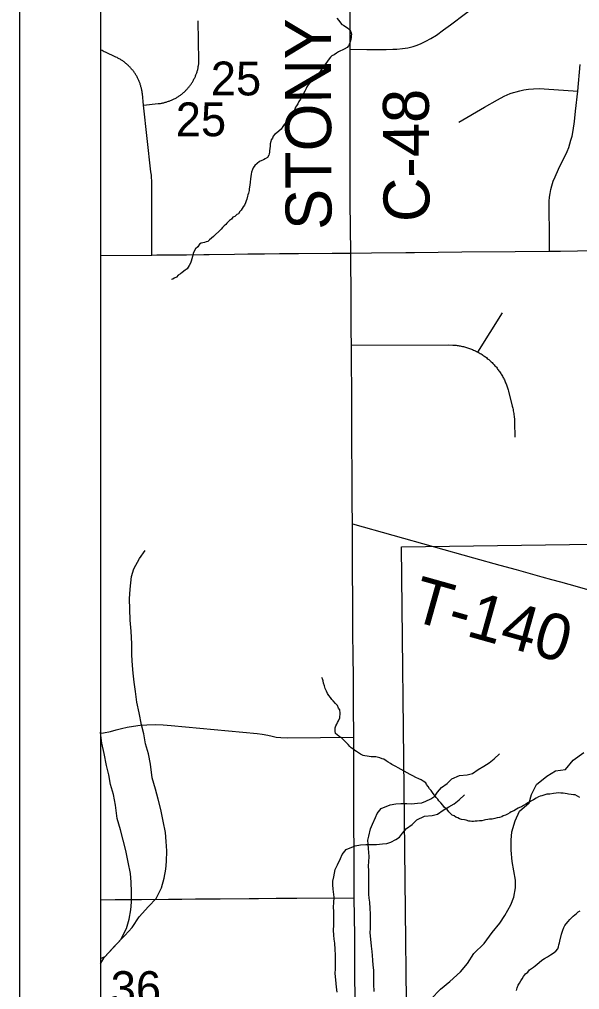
# Model space of a CAD drawing. Extents: x -21.1 to 50.3, y 0 to 22.1.
# Drawn here: x 2 to 2.692, y 19.37 to 20.57 of the extents above; entities that cross this region are included whole.
import ezdxf

# ---------------------------------------------------------------- set-up
doc = ezdxf.new("R2010")
doc.units = 0
for name, color, linetype in [('GM_X_County', 7, 'Continuous'), ('GM_X_County_Road', 7, 'Continuous'), ('GM_X_County_Road_Text', 7, 'Continuous'), ('GM_X_Minor_River', 7, 'Continuous'), ('GM_X_Section', 7, 'Continuous'), ('GM_X_Section_Text', 7, 'Continuous'), ('GM_X_State_Route', 7, 'Continuous'), ('GM_X_Township_Road', 7, 'Continuous'), ('GM_X_Township_Road_Text', 7, 'Continuous'), ('SH_Cut_Line', 7, 'Continuous'), ('SH_Data', 7, 'Continuous')]:
    doc.layers.add(name, color=color, linetype=linetype)

msp = doc.modelspace()

# ---------------------------------------------------------------- linework, layer by layer
at = {"layer": 'GM_X_County'}
msp.add_lwpolyline([(8.9, 14.7464), (8.9, 20.9), (2.1, 20.9), (2.1, 14.1), (8.8932, 14.1)], dxfattribs=at)
at = {"layer": 'GM_X_County_Road'}
msp.add_lwpolyline([(2.4094, 20.2814), (2.4089, 20.3444), (2.4086, 20.5333), (2.4084, 20.714), (2.4086, 20.746), (2.4083, 20.9)], dxfattribs=at)
at = {"layer": 'GM_X_Minor_River'}
for points in [[(2.3924, 20.5719), (2.3946, 20.5689), (2.3968, 20.5662), (2.3983, 20.5642), (2.4006, 20.5631), (2.4058, 20.5595), (2.4084, 20.5568), (2.4095, 20.5549), (2.4102, 20.5519), (2.4098, 20.55), (2.4098, 20.5477), (2.4094, 20.5458), (2.4093, 20.5439), (2.4085, 20.5413), (2.4077, 20.5394), (2.4066, 20.5375), (2.405, 20.5356), (2.4015, 20.5334), (2.3989, 20.5323), (2.3969, 20.5316), (2.3943, 20.5301), (2.3919, 20.5287), (2.3889, 20.5264), (2.3862, 20.5253), (2.3846, 20.5235), (2.3815, 20.5197), (2.3799, 20.5175), (2.3784, 20.5152), (2.3768, 20.513), (2.3749, 20.5107), (2.3733, 20.5085), (2.3717, 20.5059), (2.3698, 20.5029), (2.3678, 20.5006), (2.3659, 20.498), (2.3628, 20.4954), (2.3566, 20.4887), (2.355, 20.4868), (2.3542, 20.4849), (2.3527, 20.4815), (2.3511, 20.4785), (2.3491, 20.4751), (2.3472, 20.4718), (2.3452, 20.4688), (2.344, 20.4657), (2.3424, 20.4635), (2.3413, 20.4616), (2.3401, 20.4582), (2.3381, 20.4556), (2.3358, 20.4515), (2.3338, 20.4488), (2.3322, 20.4466), (2.3307, 20.4447), (2.3291, 20.4425), (2.3272, 20.4402), (2.3256, 20.438)], [(2.3256, 20.438), (2.3233, 20.4346), (2.321, 20.4324), (2.3179, 20.4298), (2.3156, 20.4283), (2.3136, 20.4261), (2.3128, 20.4234), (2.3112, 20.4212), (2.3108, 20.4193), (2.31, 20.4166), (2.31, 20.4136), (2.3095, 20.4106), (2.3091, 20.4079), (2.3091, 20.406), (2.3086, 20.4041), (2.3082, 20.4022), (2.3067, 20.3996), (2.3036, 20.3978), (2.3017, 20.3967), (2.2997, 20.3959), (2.2967, 20.3945), (2.294, 20.3922), (2.2909, 20.3896), (2.2889, 20.3866), (2.2881, 20.3848), (2.2869, 20.3814), (2.2865, 20.3791), (2.2861, 20.3761), (2.2856, 20.373), (2.2852, 20.3692), (2.2847, 20.3655), (2.2839, 20.3609), (2.2838, 20.3586), (2.283, 20.3552), (2.2822, 20.3533), (2.2818, 20.3515), (2.281, 20.3481), (2.2802, 20.3458), (2.2794, 20.3435), (2.2782, 20.3405), (2.2766, 20.3383), (2.2751, 20.3364), (2.2739, 20.3345), (2.2723, 20.3326), (2.2708, 20.33), (2.2688, 20.3289), (2.2661, 20.3267), (2.2638, 20.3256), (2.2619, 20.3233), (2.2596, 20.3215), (2.2565, 20.3185), (2.2549, 20.3166), (2.253, 20.3148), (2.251, 20.3129), (2.2495, 20.3107), (2.2468, 20.3084), (2.2418, 20.304), (2.2398, 20.3017), (2.2375, 20.2999), (2.2348, 20.2976), (2.2329, 20.2958), (2.2306, 20.2951), (2.2286, 20.2943), (2.2267, 20.294), (2.2248, 20.2936), (2.2225, 20.2922), (2.2206, 20.2892), (2.2175, 20.2866), (2.2159, 20.2836), (2.2147, 20.2809), (2.2139, 20.2771), (2.2131, 20.2741), (2.2122, 20.2711), (2.2114, 20.2688), (2.2099, 20.2658), (2.2087, 20.2639), (2.2071, 20.2617), (2.2048, 20.2602), (2.2013, 20.2572), (2.199, 20.2558), (2.1963, 20.2539), (2.194, 20.2517), (2.1913, 20.2502), (2.1894, 20.2491), (2.1879, 20.2488)], [(2.1, 19.4087), (2.106, 19.4115), (2.118, 19.4245), (2.1304, 19.4375), (2.1395, 19.447), (2.1481, 19.4604), (2.1594, 19.473), (2.1688, 19.4829), (2.1755, 19.4963), (2.1788, 19.5081), (2.181, 19.5195), (2.1817, 19.529), (2.182, 19.5419), (2.1815, 19.5536), (2.1807, 19.5646), (2.1775, 19.5787), (2.1748, 19.5931), (2.1716, 19.6059), (2.1681, 19.6184), (2.1642, 19.6325), (2.1618, 19.6491), (2.1595, 19.662), (2.156, 19.6745), (2.1536, 19.6866), (2.1509, 19.698), (2.1481, 19.7128), (2.1453, 19.7257), (2.1433, 19.7389), (2.1417, 19.7507), (2.1405, 19.7617), (2.1397, 19.7712), (2.1388, 19.7841), (2.1391, 19.7981), (2.1382, 19.8137), (2.137, 19.8273), (2.1365, 19.841), (2.136, 19.8535), (2.1367, 19.8657), (2.1385, 19.8812), (2.1415, 19.8908), (2.1482, 19.9037), (2.1553, 19.9133)], [(2.5184, 19.6038), (2.5169, 19.6061), (2.5151, 19.6081), (2.5106, 19.6142), (2.5088, 19.6165), (2.5069, 19.6188), (2.505, 19.6215), (2.5032, 19.6242), (2.5021, 19.6262), (2.4991, 19.6281), (2.4964, 19.6297), (2.4938, 19.6309), (2.4897, 19.6328), (2.4863, 19.6348), (2.4829, 19.6364), (2.4791, 19.6384), (2.4754, 19.6407), (2.4716, 19.6427), (2.4682, 19.6446), (2.4652, 19.6462), (2.4629, 19.6474), (2.4603, 19.649), (2.4584, 19.6501), (2.4558, 19.6517), (2.4532, 19.6533), (2.4505, 19.6552), (2.4483, 19.656), (2.4456, 19.6572), (2.4422, 19.6577), (2.4403, 19.6581), (2.4381, 19.6581), (2.4346, 19.6582), (2.4324, 19.6586), (2.4297, 19.659), (2.427, 19.6595), (2.4248, 19.6599), (2.4214, 19.6615), (2.4165, 19.665), (2.4146, 19.6661), (2.412, 19.6681), (2.4101, 19.6696), (2.4083, 19.6712), (2.4064, 19.6735), (2.4038, 19.6762), (2.4004, 19.6793), (2.3978, 19.682), (2.3948, 19.684), (2.3926, 19.6855), (2.3907, 19.6871), (2.39, 19.6901), (2.39, 19.6924), (2.3904, 19.6943), (2.3912, 19.6966), (2.3924, 19.6988), (2.3932, 19.7007), (2.3944, 19.703), (2.396, 19.7064), (2.396, 19.7083), (2.3964, 19.7105), (2.3965, 19.7124), (2.3958, 19.7162), (2.3943, 19.7185), (2.3929, 19.7216), (2.3906, 19.7243), (2.3876, 19.7274), (2.3862, 19.7293), (2.3843, 19.7316), (2.3824, 19.734), (2.3806, 19.7367), (2.3795, 19.7393), (2.378, 19.7428), (2.377, 19.7462), (2.3759, 19.7493), (2.3752, 19.7523), (2.3745, 19.7546), (2.3737, 19.7565)], [(2.1, 19.4024), (2.1048, 19.4099), (2.1161, 19.4225), (2.1255, 19.4324), (2.1322, 19.4458), (2.1355, 19.4576), (2.1377, 19.469), (2.1384, 19.4785), (2.1387, 19.4914), (2.1382, 19.5031), (2.1374, 19.5141), (2.1343, 19.5281), (2.1315, 19.5425), (2.1284, 19.5554), (2.1249, 19.5679), (2.121, 19.5819), (2.1186, 19.5986), (2.1162, 19.6115), (2.1127, 19.624), (2.1103, 19.6361), (2.1076, 19.6475), (2.1048, 19.6623), (2.102, 19.6752), (2.1001, 19.6884), (2.1, 19.6888)], [(2.4384, 19.3679), (2.438, 19.377), (2.4378, 19.3945), (2.437, 19.4005), (2.4366, 19.407), (2.4365, 19.4127), (2.4361, 19.4177), (2.4353, 19.4241), (2.4344, 19.4328), (2.4336, 19.4408), (2.4339, 19.4465), (2.4338, 19.464), (2.4334, 19.4705), (2.4329, 19.4785), (2.4321, 19.4834), (2.4317, 19.4883), (2.4316, 19.4944), (2.432, 19.5005), (2.4318, 19.5172), (2.4314, 19.5233), (2.4317, 19.5283), (2.4321, 19.5351), (2.4312, 19.545), (2.4308, 19.5503), (2.4307, 19.5553), (2.4318, 19.5602), (2.4337, 19.5694), (2.4363, 19.5751), (2.44, 19.5831), (2.4422, 19.5881), (2.4471, 19.5942), (2.4581, 19.5988), (2.465, 19.6), (2.4714, 19.6005), (2.4786, 19.6005), (2.4847, 19.6002), (2.492, 19.601), (2.4973, 19.6014), (2.5022, 19.6034), (2.5083, 19.6065), (2.5132, 19.6095), (2.5166, 19.6145), (2.5218, 19.6203), (2.5286, 19.6253), (2.5343, 19.631), (2.5438, 19.6353), (2.5533, 19.6361), (2.5601, 19.6377), (2.5669, 19.6427), (2.5741, 19.6469), (2.5805, 19.6508), (2.5865, 19.6558), (2.5933, 19.6619)], [(2.5086, 19.3586), (2.5203, 19.3708), (2.5321, 19.3806), (2.545, 19.3924), (2.5537, 19.4026), (2.5616, 19.4152), (2.5742, 19.4273), (2.5844, 19.441), (2.5935, 19.4527), (2.6, 19.4622), (2.6072, 19.4751), (2.611, 19.4846), (2.6132, 19.4963), (2.6132, 19.5058), (2.611, 19.5172), (2.6091, 19.5289), (2.6076, 19.543), (2.6076, 19.5551), (2.6087, 19.5657), (2.6125, 19.579), (2.6182, 19.5911), (2.63, 19.6014), (2.633, 19.6116), (2.6391, 19.6241), (2.6516, 19.6344), (2.6626, 19.6408), (2.6747, 19.6427), (2.6842, 19.6541), (2.6975, 19.6636)], [(2.3928, 19.3671), (2.392, 19.3736), (2.3911, 19.3823), (2.3903, 19.3903), (2.3907, 19.396), (2.3905, 19.4135), (2.3901, 19.42), (2.3896, 19.4279), (2.3888, 19.4329), (2.3884, 19.4378), (2.3883, 19.4439), (2.3887, 19.45), (2.3885, 19.4667), (2.3881, 19.4728), (2.3884, 19.4778), (2.3888, 19.4846), (2.3879, 19.4945), (2.3875, 19.4998), (2.3875, 19.5047), (2.3885, 19.5097), (2.3904, 19.5188), (2.393, 19.5246), (2.3967, 19.5326), (2.399, 19.5375), (2.4039, 19.5437), (2.4148, 19.5483), (2.4217, 19.5495), (2.4281, 19.5499), (2.4354, 19.55), (2.4414, 19.5497), (2.4487, 19.5505), (2.454, 19.5509), (2.4589, 19.5529), (2.465, 19.5559), (2.4699, 19.559), (2.4733, 19.564), (2.4785, 19.5697), (2.4853, 19.5747), (2.491, 19.5805), (2.5005, 19.5848), (2.51, 19.5856), (2.5168, 19.5872), (2.5236, 19.5922), (2.5308, 19.5964), (2.5372, 19.6003), (2.5433, 19.6053), (2.5501, 19.6114)], [(2.6926, 19.6078), (2.6896, 19.6097), (2.6866, 19.6113), (2.6847, 19.6114), (2.682, 19.6118), (2.6786, 19.6122), (2.6767, 19.6126), (2.6745, 19.6131), (2.6718, 19.6135), (2.6691, 19.6135), (2.6665, 19.6136), (2.6634, 19.6133), (2.66, 19.613), (2.6554, 19.6123), (2.6516, 19.612), (2.6482, 19.6109), (2.6455, 19.6102), (2.6436, 19.6095), (2.6413, 19.6088), (2.6386, 19.6073), (2.6355, 19.6051), (2.6282, 19.6014), (2.6259, 19.5999), (2.6228, 19.5981), (2.6205, 19.5966), (2.6182, 19.5955), (2.6163, 19.5948), (2.6144, 19.5937), (2.6109, 19.5915), (2.6079, 19.5904), (2.6059, 19.5889), (2.6033, 19.5874), (2.6006, 19.5863), (2.5979, 19.5853), (2.596, 19.5841), (2.5933, 19.5834), (2.5902, 19.5827), (2.5876, 19.582), (2.5841, 19.5813), (2.5811, 19.581), (2.5788, 19.5807), (2.5761, 19.5803), (2.5742, 19.58), (2.5715, 19.5793), (2.5685, 19.579), (2.5658, 19.5786), (2.5632, 19.5787), (2.5613, 19.5783), (2.559, 19.5784), (2.5571, 19.5788), (2.5552, 19.5788), (2.5522, 19.58), (2.5499, 19.5805), (2.5465, 19.5809), (2.5438, 19.5817), (2.5416, 19.5829), (2.5393, 19.5837), (2.5371, 19.5852), (2.5348, 19.586), (2.5326, 19.5884), (2.5307, 19.5903), (2.5285, 19.593), (2.5255, 19.5957), (2.5232, 19.5984), (2.5206, 19.6015), (2.5184, 19.6038)], [(2.6144, 19.3692), (2.6152, 19.3726), (2.6164, 19.3757), (2.618, 19.3783), (2.6196, 19.3813), (2.6211, 19.3839), (2.6231, 19.3865), (2.6254, 19.3899), (2.6281, 19.3921), (2.6305, 19.3948), (2.6328, 19.3966), (2.6351, 19.3981), (2.6374, 19.3999), (2.6397, 19.4018), (2.6424, 19.404), (2.6455, 19.4066), (2.649, 19.4088), (2.6528, 19.4111), (2.6563, 19.4133), (2.6597, 19.4155), (2.6628, 19.4181), (2.6652, 19.4207), (2.6663, 19.4233), (2.6668, 19.4256), (2.6676, 19.4282), (2.668, 19.4301), (2.6701, 19.4388), (2.6709, 19.4415), (2.6717, 19.4441), (2.6729, 19.4471), (2.6741, 19.4498), (2.6756, 19.4516), (2.678, 19.4546), (2.6803, 19.4573), (2.6826, 19.4595), (2.6845, 19.4613), (2.6865, 19.4628), (2.6884, 19.4647), (2.6907, 19.4666), (2.693, 19.468)]]:
    msp.add_lwpolyline(points, dxfattribs=at)
at = {"layer": 'GM_X_Section'}
msp.add_lwpolyline([(3.4813, 19.9322), (3.4851, 18.9204), (2.4831, 18.9064), (2.4721, 19.9178)], close=True, dxfattribs=at)
at = {"layer": 'GM_X_State_Route'}
msp.add_lwpolyline([(6.5295, 20.9), (2.1, 20.9), (2.1, 17.7402), (2.4285, 17.7463), (2.7321, 17.7529), (3.033, 17.7583), (3.3026, 17.7626), (3.4415, 17.7683), (3.9402, 17.7717), (5.3307, 17.7918), (6.522, 17.8104), (6.5223, 18.3569), (6.5225, 18.9778), (6.5227, 19.3467), (6.5298, 20.3986)], close=True, dxfattribs=at)
for points in [[(2.1, 20.2782), (2.1637, 20.2789), (2.1699, 20.279), (2.2063, 20.2793), (2.2278, 20.2796), (2.2346, 20.2796), (2.2658, 20.28), (2.2821, 20.2802), (2.2885, 20.2802), (2.3029, 20.2804), (2.3215, 20.2806), (2.3447, 20.2808), (2.3866, 20.281), (2.4094, 20.2814)], [(2.4094, 20.2814), (2.435, 20.2815), (2.4775, 20.2821), (2.4884, 20.2822), (2.5466, 20.2827), (2.6125, 20.2833), (2.655, 20.2837), (2.6688, 20.2838), (2.6895, 20.284), (2.7406, 20.2844), (2.7714, 20.2847), (2.8074, 20.2851), (2.8227, 20.2852), (2.8455, 20.2855)]]:
    msp.add_lwpolyline(points, dxfattribs=at)
at = {"layer": 'GM_X_Township_Road'}
msp.add_line((2.5664, 20.1589), (2.5968, 20.2072), dxfattribs=at)
for points in [[(2.4086, 20.5333), (2.4294, 20.5332), (2.4532, 20.533), (2.4614, 20.5333), (2.4665, 20.5336), (2.4733, 20.5343), (2.4798, 20.5351), (2.4865, 20.5368), (2.4917, 20.5386), (2.4964, 20.5406), (2.5021, 20.5433), (2.5086, 20.5468), (2.5153, 20.5509), (2.5242, 20.5573), (2.5326, 20.5637), (2.5512, 20.5778), (2.5586, 20.5829), (2.5669, 20.5877), (2.5748, 20.5915), (2.5831, 20.5948), (2.5932, 20.5983), (2.6067, 20.6029), (2.6404, 20.6137), (2.6797, 20.6263)], [(2.1535, 20.4642), (2.1714, 20.4661), (2.1724, 20.4662), (2.1734, 20.4664), (2.1744, 20.4665), (2.1754, 20.4667), (2.1764, 20.4669), (2.1773, 20.4671), (2.1783, 20.4673), (2.1793, 20.4675), (2.1803, 20.4678), (2.1812, 20.468), (2.1822, 20.4683), (2.1831, 20.4686), (2.1841, 20.469), (2.185, 20.4693), (2.1859, 20.4696), (2.1869, 20.47), (2.1878, 20.4704), (2.1887, 20.4708), (2.1896, 20.4712), (2.1905, 20.4716), (2.1914, 20.4721), (2.1923, 20.4725), (2.1931, 20.473), (2.194, 20.4735), (2.1949, 20.474), (2.1957, 20.4745), (2.1965, 20.4751), (2.1974, 20.4756), (2.1982, 20.4762), (2.199, 20.4768), (2.1998, 20.4774), (2.2006, 20.478), (2.2014, 20.4786), (2.2021, 20.4792), (2.2029, 20.4799), (2.2036, 20.4805), (2.2043, 20.4812), (2.2051, 20.4819), (2.2058, 20.4826), (2.2065, 20.4833), (2.2071, 20.484), (2.2078, 20.4848), (2.2085, 20.4855), (2.2091, 20.4863), (2.2097, 20.487), (2.2103, 20.4878), (2.2109, 20.4886), (2.2115, 20.4894), (2.2121, 20.4902), (2.2126, 20.491), (2.2132, 20.4919), (2.2137, 20.4927), (2.2142, 20.4936), (2.2147, 20.4944), (2.2152, 20.4953), (2.2157, 20.4962), (2.2161, 20.4971), (2.2166, 20.498), (2.217, 20.4988), (2.2174, 20.4998), (2.2178, 20.5007), (2.2181, 20.5016), (2.2185, 20.5025), (2.2188, 20.5035), (2.2191, 20.5044), (2.2195, 20.5053), (2.2197, 20.5063), (2.22, 20.5072), (2.2203, 20.5082), (2.2205, 20.5092), (2.2207, 20.5101), (2.2209, 20.5111), (2.2211, 20.5121), (2.2213, 20.5131), (2.2214, 20.5141), (2.2216, 20.515), (2.2217, 20.516), (2.2218, 20.517), (2.2219, 20.518), (2.2219, 20.519), (2.2211, 20.5686)], [(2.1637, 20.2789), (2.1635, 20.3711), (2.1633, 20.3744), (2.1631, 20.3777), (2.1626, 20.3819), (2.1535, 20.4642), (2.1519, 20.4783), (2.1518, 20.4793), (2.1517, 20.4803), (2.1515, 20.4813), (2.1514, 20.4823), (2.1512, 20.4832), (2.151, 20.4842), (2.1507, 20.4852), (2.1505, 20.4861), (2.1502, 20.4871), (2.15, 20.4881), (2.1497, 20.489), (2.1494, 20.49), (2.1491, 20.4909), (2.1487, 20.4918), (2.1484, 20.4928), (2.148, 20.4937), (2.1476, 20.4946), (2.1472, 20.4955), (2.1468, 20.4964), (2.1463, 20.4973), (2.1459, 20.4982), (2.1454, 20.4991), (2.1449, 20.4999), (2.1444, 20.5008), (2.1439, 20.5017), (2.1434, 20.5025), (2.1429, 20.5033), (2.1423, 20.5042), (2.1418, 20.505), (2.1412, 20.5058), (2.1406, 20.5066), (2.14, 20.5074), (2.1393, 20.5081), (2.1387, 20.5089), (2.138, 20.5097), (2.1374, 20.5104), (2.1367, 20.5111), (2.136, 20.5118), (2.1353, 20.5125), (2.1346, 20.5132), (2.1339, 20.5139), (2.1331, 20.5146), (2.1324, 20.5152), (2.1316, 20.5159), (2.1308, 20.5165), (2.1301, 20.5171), (2.1293, 20.5177), (2.1285, 20.5183), (2.1277, 20.5189), (2.1268, 20.5195), (2.126, 20.52), (2.1252, 20.5205), (2.1243, 20.521), (2.1234, 20.5215), (2.1226, 20.522), (2.1217, 20.5225), (2.1208, 20.523), (2.1191, 20.5238), (2.1064, 20.5296), (2.1049, 20.5303), (2.1035, 20.531), (2.1022, 20.5317), (2.1009, 20.5324), (2.1, 20.5329)], [(2.655, 20.2837), (2.6549, 20.3099), (2.6548, 20.3313), (2.6547, 20.3393), (2.6548, 20.3457), (2.6551, 20.3504), (2.6557, 20.355), (2.6568, 20.36), (2.6578, 20.3644), (2.6597, 20.3701), (2.662, 20.3756), (2.6664, 20.3849), (2.6768, 20.4069), (2.6788, 20.4117), (2.6803, 20.4163), (2.6816, 20.4209), (2.6829, 20.4259), (2.6843, 20.433), (2.6859, 20.444), (2.6874, 20.4569), (2.6899, 20.4815), (2.6929, 20.5144)], [(2.543, 20.4434), (2.5749, 20.4619), (2.5909, 20.4709), (2.5989, 20.4752), (2.6066, 20.4786), (2.6104, 20.4799), (2.6137, 20.4808), (2.6186, 20.482), (2.6235, 20.483), (2.629, 20.4839), (2.6354, 20.4846), (2.6433, 20.4847), (2.6484, 20.4845), (2.6899, 20.4815)], [(2.4115, 19.9464), (2.4113, 19.9732), (2.4112, 19.9933), (2.4109, 20.0594), (2.4107, 20.0842), (2.4106, 20.1093), (2.4103, 20.1473), (2.4102, 20.1673), (2.4101, 20.1852), (2.41, 20.204), (2.4099, 20.2231), (2.4094, 20.2814)], [(2.4102, 20.1673), (2.5305, 20.1678), (2.5357, 20.1676), (2.537, 20.1675), (2.5383, 20.1674), (2.5396, 20.1673), (2.5409, 20.1671), (2.5422, 20.1669), (2.5435, 20.1667), (2.5448, 20.1665), (2.5461, 20.1662), (2.5474, 20.1659), (2.5487, 20.1656), (2.55, 20.1653), (2.5513, 20.165), (2.5525, 20.1646), (2.5538, 20.1642), (2.5551, 20.1638), (2.5563, 20.1634), (2.5575, 20.1629), (2.5588, 20.1624), (2.56, 20.1619), (2.5612, 20.1614), (2.5624, 20.1609), (2.5636, 20.1603), (2.5648, 20.1597), (2.5664, 20.1589), (2.5683, 20.1578), (2.5694, 20.1572), (2.5706, 20.1565), (2.5717, 20.1558), (2.5728, 20.1551), (2.5739, 20.1543), (2.575, 20.1535), (2.576, 20.1528), (2.5771, 20.152), (2.5781, 20.1511), (2.5792, 20.1503), (2.5802, 20.1495), (2.5812, 20.1486), (2.5821, 20.1477), (2.5831, 20.1468), (2.5841, 20.1459), (2.585, 20.1449), (2.5859, 20.144), (2.5868, 20.143), (2.5877, 20.142), (2.5886, 20.141), (2.5894, 20.14), (2.5902, 20.139), (2.591, 20.1379), (2.5918, 20.1369), (2.5926, 20.1358), (2.5934, 20.1347), (2.5941, 20.1336), (2.5948, 20.1325), (2.5955, 20.1314), (2.5962, 20.1302), (2.5969, 20.1291), (2.5975, 20.1279), (2.5981, 20.1268), (2.5987, 20.1256), (2.5993, 20.1244), (2.5998, 20.1232), (2.6004, 20.122), (2.6009, 20.1208), (2.6014, 20.1195), (2.6019, 20.1183), (2.6023, 20.117), (2.6027, 20.1158), (2.6031, 20.1145), (2.6035, 20.1133), (2.6039, 20.112), (2.6042, 20.1107), (2.6091, 20.0919), (2.6096, 20.0896), (2.61, 20.088), (2.6103, 20.0863), (2.6106, 20.0847), (2.6109, 20.0831), (2.6111, 20.0814), (2.6113, 20.0798), (2.6115, 20.0782), (2.6117, 20.0765), (2.6118, 20.0749), (2.6119, 20.0732), (2.612, 20.0716), (2.6122, 20.0535)], [(2.415, 19.3609), (2.4147, 19.3869), (2.4146, 19.4089), (2.4144, 19.4369), (2.4142, 19.4602), (2.4137, 19.484), (2.4136, 19.5075), (2.4135, 19.5408), (2.4133, 19.5751), (2.4132, 19.6262), (2.4134, 19.6428), (2.4131, 19.6824), (2.413, 19.721), (2.4129, 19.7537), (2.4123, 19.7867), (2.4122, 19.8076), (2.4121, 19.8283), (2.412, 19.8491), (2.4117, 19.8909), (2.4116, 19.9112), (2.4115, 19.931), (2.4115, 19.9464)], [(2.4115, 19.9464), (2.5612, 19.9045), (2.5935, 19.8955), (2.6137, 19.8899), (2.6256, 19.8866), (2.6457, 19.881), (2.6575, 19.8777), (2.6686, 19.8747), (2.6894, 19.8689), (2.7397, 19.8547), (2.7898, 19.8405), (2.7946, 19.8391), (2.8445, 19.8252)], [(2.1, 19.6877), (2.1038, 19.6881), (2.1125, 19.6898), (2.1195, 19.6915), (2.1263, 19.6932), (2.1331, 19.6948), (2.141, 19.6963), (2.1493, 19.6973), (2.1573, 19.6978), (2.1676, 19.6982), (2.1775, 19.6977), (2.1874, 19.697), (2.294, 19.687), (2.3, 19.6863), (2.3069, 19.685), (2.3122, 19.6838), (2.3172, 19.6827), (2.3231, 19.682), (2.331, 19.6817), (2.4131, 19.6824)], [(2.1, 19.4816), (2.1182, 19.4817), (2.151, 19.482), (2.1843, 19.4822), (2.2007, 19.4824), (2.2176, 19.4825), (2.248, 19.4827), (2.2841, 19.483), (2.2954, 19.4831), (2.3172, 19.4833), (2.3428, 19.4835), (2.4137, 19.484)]]:
    msp.add_lwpolyline(points, dxfattribs=at)
at = {"layer": 'SH_Cut_Line'}
msp.add_lwpolyline([(6.5295, 20.9), (2.1, 20.9), (2.1, 14.1), (6.5099, 14.1), (6.5113, 14.2435), (6.5111, 14.2942), (6.513, 14.4147), (6.5128, 14.6032), (6.5142, 14.9441), (6.5146, 15.0349), (6.514, 15.0936), (6.5146, 15.3031), (6.5159, 15.4923), (6.5198, 16.0826), (6.5212, 16.2452), (6.5232, 16.4681), (6.5222, 16.8567), (6.5201, 17.6965), (6.5205, 17.7208), (6.522, 17.8104), (6.5223, 18.3569), (6.5225, 18.9778), (6.5227, 19.3467), (6.5298, 20.3986)], close=True, dxfattribs=at)
at = {"layer": 'SH_Data'}
msp.add_line((2, 21), (2, 14), dxfattribs=at)

# ---------------------------------------------------------------- texts
at = {"layer": 'GM_X_County_Road_Text'}
for s, rotation, p in [('STONY', 90.2068, (2.3858, 20.3101)), ('C-48', 90.3442, (2.5069, 20.3199))]:
    msp.add_text(s, height=0.05682, rotation=rotation, dxfattribs=at).set_placement(p)
at = {"layer": 'GM_X_Section_Text'}
for s, p in [('25', (2.2365, 20.4763)), ('25', (2.1932, 20.4258)), ('36', (2.1128, 19.3513))]:
    msp.add_text(s, height=0.04186, rotation=0, dxfattribs=at).set_placement(p)
at = {"layer": 'GM_X_Township_Road_Text'}
msp.add_text('T-140', height=0.05682, rotation=344.3251, dxfattribs=at).set_placement((2.4815, 19.8277))

doc.saveas('drawing.dxf')
